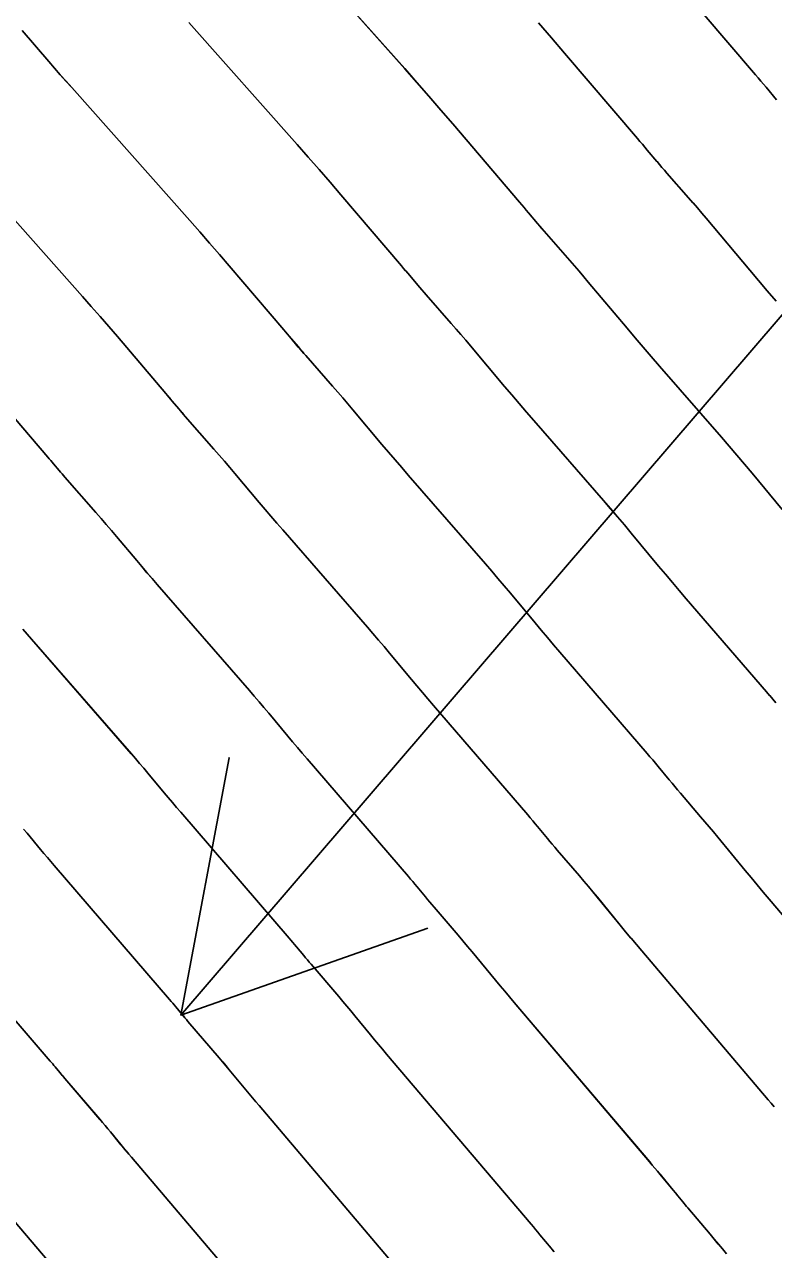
# Model space of a CAD drawing. Extents: x 954385 to 988206, y 1868364 to 1924553.
# Drawn here: x 955974.29 to 955991.44, y 1922879.46 to 1922907.52 of the extents above; entities that cross this region are included whole.
import ezdxf

# ---------------------------------------------------------------- set-up
doc = ezdxf.new("R2010")
doc.units = 0
for name, color, linetype in [('16', 7, 'Continuous'), ('26', 7, 'Continuous'), ('6', 7, 'Continuous'), ('7', 7, 'Continuous'), ('Default', 7, 'Continuous')]:
    doc.layers.add(name, color=color, linetype=linetype)

msp = doc.modelspace()

# ---------------------------------------------------------------- linework, layer by layer
at = {"layer": '16'}
for points in [[(955991.642, 1922896.416), (955990.951, 1922897.245), (955990.778, 1922897.452), (955990.603, 1922897.658), (955990.428, 1922897.863), (955990.251, 1922898.067), (955988.83, 1922899.699), (955988.644, 1922899.915), (955988.459, 1922900.13), (955988.274, 1922900.347), (955988.091, 1922900.564), (955987.201, 1922901.623), (955987.097, 1922901.747), (955986.991, 1922901.87), (955986.886, 1922901.993), (955986.779, 1922902.115), (955986.243, 1922902.727), (955986.191, 1922902.786), (955986.139, 1922902.846), (955986.087, 1922902.907), (955986.036, 1922902.967), (955985.831, 1922903.21), (955985.779, 1922903.27), (955985.728, 1922903.331), (955985.677, 1922903.391), (955985.625, 1922903.452), (955984.096, 1922905.247), (955983.824, 1922905.565), (955983.549, 1922905.883), (955983.273, 1922906.198), (955982.995, 1922906.513), (955980.725, 1922909.068)], [(955989.219, 1922908.496), (955991.028, 1922906.372), (955991.089, 1922906.301), (955991.149, 1922906.229), (955991.21, 1922906.158), (955991.271, 1922906.086), (955991.513, 1922905.799)], [(955991.496, 1922891.982), (955991.426, 1922892.066), (955991.355, 1922892.15), (955991.283, 1922892.233), (955989.444, 1922894.369), (955989.285, 1922894.555), (955989.126, 1922894.742), (955988.968, 1922894.929), (955988.811, 1922895.117), (955988.183, 1922895.87), (955988.026, 1922896.058), (955987.867, 1922896.245), (955987.708, 1922896.431), (955987.548, 1922896.617), (955985.954, 1922898.448), (955985.785, 1922898.643), (955985.617, 1922898.839), (955985.449, 1922899.036), (955985.282, 1922899.233), (955984.503, 1922900.161), (955984.394, 1922900.291), (955984.283, 1922900.42), (955984.173, 1922900.548), (955984.061, 1922900.676), (955983.485, 1922901.333), (955983.438, 1922901.387), (955983.39, 1922901.442), (955983.343, 1922901.496), (955983.297, 1922901.551), (955983.111, 1922901.772), (955983.064, 1922901.827), (955983.017, 1922901.882), (955982.971, 1922901.937), (955982.924, 1922901.992), (955981.535, 1922903.622), (955981.287, 1922903.912), (955981.038, 1922904.2), (955980.787, 1922904.487), (955980.535, 1922904.772), (955978.047, 1922907.573)], [(955986.06, 1922907.565), (955986.36, 1922907.219), (955986.658, 1922906.871), (955988.326, 1922904.912), (955988.383, 1922904.846), (955988.439, 1922904.78), (955988.495, 1922904.714), (955988.551, 1922904.648), (955988.774, 1922904.383), (955988.83, 1922904.317), (955988.887, 1922904.251), (955988.943, 1922904.186), (955989, 1922904.12), (955989.497, 1922903.554), (955989.598, 1922903.438), (955989.699, 1922903.321), (955989.8, 1922903.204), (955989.899, 1922903.086), (955990.899, 1922901.895), (955991.099, 1922901.658), (955991.301, 1922901.422), (955991.503, 1922901.186)], [(955994.037, 1922884.315), (955991.347, 1922887.482), (955991.208, 1922887.647), (955991.069, 1922887.812), (955990.931, 1922887.977), (955990.794, 1922888.143), (955990.165, 1922888.907), (955990.068, 1922889.024), (955989.971, 1922889.141), (955989.873, 1922889.257), (955989.774, 1922889.373), (955989.309, 1922889.916), (955989.245, 1922889.991), (955989.182, 1922890.066), (955989.118, 1922890.142), (955989.055, 1922890.218), (955988.803, 1922890.522), (955988.74, 1922890.598), (955988.677, 1922890.673), (955988.613, 1922890.748), (955988.549, 1922890.823), (955986.549, 1922893.146), (955986.406, 1922893.313), (955986.263, 1922893.481), (955986.121, 1922893.65), (955985.98, 1922893.819), (955985.416, 1922894.496), (955985.274, 1922894.665), (955985.132, 1922894.833), (955984.988, 1922895), (955984.844, 1922895.167), (955983.078, 1922897.196), (955982.926, 1922897.372), (955982.774, 1922897.548), (955982.624, 1922897.725), (955982.474, 1922897.902), (955981.805, 1922898.699), (955981.69, 1922898.834), (955981.575, 1922898.969), (955981.46, 1922899.103), (955981.343, 1922899.237), (955980.727, 1922899.939), (955980.685, 1922899.988), (955980.642, 1922900.037), (955980.6, 1922900.086), (955980.558, 1922900.135), (955980.391, 1922900.334), (955980.349, 1922900.383), (955980.307, 1922900.432), (955980.265, 1922900.482), (955980.223, 1922900.531), (955978.974, 1922901.998), (955978.751, 1922902.258), (955978.527, 1922902.517), (955978.301, 1922902.775), (955978.074, 1922903.032), (955975.368, 1922906.078), (955975.237, 1922906.226), (955975.106, 1922906.375), (955974.976, 1922906.525), (955974.846, 1922906.675), (955974.231, 1922907.388)], [(955991.458, 1922882.727), (955991.39, 1922882.808), (955991.322, 1922882.889), (955988.425, 1922886.3), (955988.301, 1922886.446), (955988.178, 1922886.592), (955988.056, 1922886.739), (955987.934, 1922886.887), (955987.407, 1922887.527), (955987.305, 1922887.649), (955987.203, 1922887.772), (955987.1, 1922887.893), (955986.997, 1922888.015), (955986.489, 1922888.608), (955986.433, 1922888.675), (955986.376, 1922888.742), (955986.32, 1922888.809), (955986.264, 1922888.876), (955986.04, 1922889.146), (955985.984, 1922889.213), (955985.928, 1922889.28), (955985.871, 1922889.347), (955985.814, 1922889.414), (955983.654, 1922891.923), (955983.527, 1922892.071), (955983.4, 1922892.22), (955983.274, 1922892.37), (955983.149, 1922892.52), (955982.648, 1922893.121), (955982.522, 1922893.271), (955982.396, 1922893.42), (955982.269, 1922893.569), (955982.141, 1922893.717), (955980.202, 1922895.944), (955980.067, 1922896.1), (955979.932, 1922896.257), (955979.798, 1922896.414), (955979.665, 1922896.572), (955979.107, 1922897.236), (955978.987, 1922897.378), (955978.867, 1922897.518), (955978.747, 1922897.658), (955978.625, 1922897.798), (955977.97, 1922898.545), (955977.932, 1922898.588), (955977.894, 1922898.632), (955977.857, 1922898.676), (955977.819, 1922898.72), (955977.671, 1922898.895), (955977.633, 1922898.939), (955977.596, 1922898.983), (955977.559, 1922899.027), (955977.522, 1922899.071), (955976.413, 1922900.373), (955976.215, 1922900.604), (955976.016, 1922900.835), (955975.815, 1922901.064), (955975.614, 1922901.292), (955972.69, 1922904.583)], [(955990.366, 1922879.356), (955990.273, 1922879.469), (955990.179, 1922879.582), (955990.085, 1922879.695), (955989.99, 1922879.807), (955989.48, 1922880.412), (955989.451, 1922880.446), (955989.423, 1922880.48), (955989.395, 1922880.514), (955989.367, 1922880.548), (955989.254, 1922880.684), (955989.198, 1922880.752), (955989.142, 1922880.82), (955988.844, 1922881.18), (955988.785, 1922881.251), (955988.726, 1922881.322), (955988.666, 1922881.392), (955988.607, 1922881.463), (955985.503, 1922885.117), (955985.395, 1922885.245), (955985.287, 1922885.373), (955985.18, 1922885.501), (955985.074, 1922885.63), (955984.649, 1922886.146), (955984.543, 1922886.275), (955984.436, 1922886.402), (955984.328, 1922886.53), (955984.22, 1922886.657), (955983.669, 1922887.3), (955983.62, 1922887.359), (955983.57, 1922887.417), (955983.521, 1922887.476), (955983.472, 1922887.534), (955983.277, 1922887.77), (955983.229, 1922887.829), (955983.179, 1922887.887), (955983.13, 1922887.946), (955983.08, 1922888.004), (955980.759, 1922890.7), (955980.648, 1922890.829), (955980.537, 1922890.959), (955980.427, 1922891.09), (955980.318, 1922891.221), (955979.88, 1922891.746), (955979.77, 1922891.877), (955979.66, 1922892.008), (955979.549, 1922892.137), (955979.437, 1922892.267), (955977.326, 1922894.692), (955977.208, 1922894.829), (955977.09, 1922894.965), (955976.973, 1922895.103), (955976.857, 1922895.241), (955976.393, 1922895.793), (955976.277, 1922895.931), (955976.16, 1922896.068), (955976.042, 1922896.204), (955975.923, 1922896.34), (955975.212, 1922897.151), (955975.179, 1922897.189), (955975.146, 1922897.227), (955975.113, 1922897.265), (955975.081, 1922897.304), (955974.951, 1922897.457), (955974.918, 1922897.496), (955974.886, 1922897.534), (955974.853, 1922897.573), (955974.82, 1922897.611), (955973.851, 1922898.749)], [(955986.421, 1922879.401), (955986.373, 1922879.459), (955986.349, 1922879.488), (955986.094, 1922879.795), (955986.044, 1922879.855), (955985.993, 1922879.916), (955985.942, 1922879.976), (955985.891, 1922880.037), (955982.58, 1922883.935), (955982.488, 1922884.044), (955982.396, 1922884.153), (955982.305, 1922884.263), (955982.214, 1922884.373), (955981.851, 1922884.814), (955981.76, 1922884.924), (955981.669, 1922885.033), (955981.577, 1922885.143), (955981.484, 1922885.251), (955980.85, 1922885.993), (955980.807, 1922886.042), (955980.765, 1922886.092), (955980.723, 1922886.142), (955980.681, 1922886.193), (955980.514, 1922886.394), (955980.473, 1922886.444), (955980.431, 1922886.494), (955980.388, 1922886.544), (955980.346, 1922886.594), (955977.864, 1922889.476), (955977.769, 1922889.587), (955977.674, 1922889.699), (955977.58, 1922889.81), (955977.486, 1922889.922), (955977.112, 1922890.371), (955977.018, 1922890.483), (955976.924, 1922890.595), (955976.829, 1922890.706), (955976.733, 1922890.816), (955974.449, 1922893.441), (955974.348, 1922893.557), (955974.248, 1922893.674)], [(955983.176, 1922878.611), (955979.658, 1922882.753), (955979.582, 1922882.843), (955979.506, 1922882.934), (955979.43, 1922883.025), (955979.354, 1922883.116), (955979.053, 1922883.482), (955978.977, 1922883.573), (955978.901, 1922883.664), (955978.825, 1922883.755), (955978.748, 1922883.845), (955978.03, 1922884.685), (955977.994, 1922884.726), (955977.959, 1922884.768), (955977.925, 1922884.809), (955977.89, 1922884.851), (955977.751, 1922885.018), (955977.717, 1922885.06), (955977.682, 1922885.101), (955977.647, 1922885.143), (955977.611, 1922885.184), (955974.969, 1922888.253), (955974.89, 1922888.345), (955974.812, 1922888.438), (955974.733, 1922888.531), (955974.655, 1922888.624), (955974.345, 1922888.997), (955974.267, 1922889.09)], [(955972.074, 1922887.03), (955974.877, 1922883.774), (955974.905, 1922883.741), (955974.933, 1922883.709), (955974.961, 1922883.675), (955974.988, 1922883.642), (955975.099, 1922883.509), (955975.126, 1922883.476), (955975.154, 1922883.443), (955975.182, 1922883.41), (955975.21, 1922883.377), (955976.012, 1922882.439), (955976.073, 1922882.367), (955976.134, 1922882.295), (955976.195, 1922882.223), (955976.255, 1922882.15), (955976.494, 1922881.859), (955976.554, 1922881.787), (955976.615, 1922881.714), (955976.675, 1922881.642), (955976.736, 1922881.57), (955980.461, 1922877.185)], [(955977.746, 1922875.758), (955973.814, 1922880.388)]]:
    msp.add_lwpolyline(points, dxfattribs=at)
at = {"layer": '26'}
msp.add_lwpolyline([(956007.131, 1922918.928), (955977.864, 1922884.829), (955978.972, 1922890.726), (955977.864, 1922884.829), (955983.525, 1922886.818)], dxfattribs=at)
at = {"layer": '6'}
for points in [[(955986.061, 1922907.565), (955986.36, 1922907.219), (955986.658, 1922906.871), (955988.327, 1922904.912), (955988.383, 1922904.846), (955988.439, 1922904.78), (955988.495, 1922904.714), (955988.551, 1922904.648), (955988.775, 1922904.383), (955988.831, 1922904.317), (955988.887, 1922904.252), (955988.944, 1922904.186), (955989.001, 1922904.121), (955989.497, 1922903.555), (955989.599, 1922903.438), (955989.7, 1922903.321), (955989.8, 1922903.204), (955989.899, 1922903.086), (955990.899, 1922901.896), (955991.099, 1922901.658), (955991.301, 1922901.422), (955991.503, 1922901.186)], [(955990.365, 1922879.355), (955990.272, 1922879.469), (955990.178, 1922879.582), (955990.084, 1922879.694), (955989.99, 1922879.807), (955989.479, 1922880.412), (955989.451, 1922880.446), (955989.422, 1922880.48), (955989.394, 1922880.514), (955989.366, 1922880.548), (955989.254, 1922880.684), (955989.197, 1922880.752), (955989.141, 1922880.82), (955988.843, 1922881.179), (955988.784, 1922881.25), (955988.725, 1922881.321), (955988.665, 1922881.392), (955988.606, 1922881.463), (955985.503, 1922885.117), (955985.395, 1922885.245), (955985.288, 1922885.373), (955985.181, 1922885.501), (955985.075, 1922885.63), (955984.65, 1922886.146), (955984.543, 1922886.275), (955984.437, 1922886.403), (955984.329, 1922886.53), (955984.221, 1922886.657), (955983.669, 1922887.301), (955983.62, 1922887.359), (955983.57, 1922887.417), (955983.521, 1922887.476), (955983.472, 1922887.535), (955983.277, 1922887.77), (955983.228, 1922887.829), (955983.179, 1922887.887), (955983.129, 1922887.946), (955983.079, 1922888.004), (955980.759, 1922890.7), (955980.648, 1922890.829), (955980.537, 1922890.96), (955980.427, 1922891.09), (955980.318, 1922891.221), (955979.88, 1922891.747), (955979.771, 1922891.878), (955979.66, 1922892.008), (955979.549, 1922892.138), (955979.437, 1922892.267), (955977.326, 1922894.693), (955977.208, 1922894.829), (955977.09, 1922894.966), (955976.973, 1922895.103), (955976.857, 1922895.241), (955976.393, 1922895.793), (955976.277, 1922895.931), (955976.16, 1922896.068), (955976.042, 1922896.205), (955975.924, 1922896.34), (955975.213, 1922897.151), (955975.179, 1922897.189), (955975.147, 1922897.227), (955975.114, 1922897.266), (955975.081, 1922897.304), (955974.951, 1922897.458), (955974.919, 1922897.496), (955974.886, 1922897.534), (955974.854, 1922897.573), (955974.821, 1922897.611), (955973.852, 1922898.749)]]:
    msp.add_lwpolyline(points, dxfattribs=at)
at = {"layer": '7'}
for points in [[(955980.726, 1922909.068), (955982.996, 1922906.512), (955983.273, 1922906.198), (955983.549, 1922905.882), (955983.824, 1922905.565), (955984.097, 1922905.247), (955985.625, 1922903.452), (955985.677, 1922903.392), (955985.728, 1922903.331), (955985.78, 1922903.271), (955985.831, 1922903.21), (955986.036, 1922902.967), (955986.087, 1922902.907), (955986.139, 1922902.847), (955986.191, 1922902.787), (955986.243, 1922902.727), (955986.779, 1922902.115), (955986.886, 1922901.993), (955986.992, 1922901.871), (955987.097, 1922901.747), (955987.201, 1922901.624), (955988.091, 1922900.565), (955988.274, 1922900.347), (955988.459, 1922900.13), (955988.644, 1922899.915), (955988.83, 1922899.7), (955990.251, 1922898.067), (955990.428, 1922897.863), (955990.603, 1922897.658), (955990.778, 1922897.452), (955990.951, 1922897.245), (955991.642, 1922896.416)], [(955991.514, 1922905.799), (955991.271, 1922906.086), (955991.21, 1922906.158), (955991.149, 1922906.229), (955991.089, 1922906.301), (955991.028, 1922906.373), (955989.219, 1922908.496)], [(955991.496, 1922891.982), (955991.425, 1922892.066), (955991.354, 1922892.15), (955991.283, 1922892.233), (955989.444, 1922894.369), (955989.285, 1922894.555), (955989.126, 1922894.742), (955988.968, 1922894.929), (955988.811, 1922895.117), (955988.183, 1922895.871), (955988.026, 1922896.059), (955987.868, 1922896.246), (955987.708, 1922896.432), (955987.548, 1922896.617), (955985.954, 1922898.448), (955985.785, 1922898.643), (955985.617, 1922898.839), (955985.449, 1922899.036), (955985.282, 1922899.234), (955984.503, 1922900.161), (955984.394, 1922900.291), (955984.284, 1922900.42), (955984.173, 1922900.548), (955984.061, 1922900.676), (955983.486, 1922901.333), (955983.438, 1922901.387), (955983.391, 1922901.442), (955983.344, 1922901.497), (955983.297, 1922901.552), (955983.111, 1922901.772), (955983.064, 1922901.827), (955983.018, 1922901.882), (955982.971, 1922901.937), (955982.924, 1922901.992), (955981.535, 1922903.622), (955981.288, 1922903.912), (955981.038, 1922904.2), (955980.787, 1922904.487), (955980.535, 1922904.772), (955978.047, 1922907.573)], [(955974.232, 1922907.388), (955974.847, 1922906.675), (955974.976, 1922906.525), (955975.107, 1922906.375), (955975.238, 1922906.226), (955975.369, 1922906.078), (955978.075, 1922903.032), (955978.302, 1922902.775), (955978.527, 1922902.517), (955978.751, 1922902.258), (955978.974, 1922901.998), (955980.223, 1922900.532), (955980.265, 1922900.482), (955980.307, 1922900.433), (955980.349, 1922900.383), (955980.391, 1922900.334), (955980.559, 1922900.136), (955980.601, 1922900.086), (955980.643, 1922900.037), (955980.685, 1922899.988), (955980.728, 1922899.939), (955981.343, 1922899.237), (955981.46, 1922899.103), (955981.576, 1922898.969), (955981.691, 1922898.834), (955981.805, 1922898.699), (955982.474, 1922897.903), (955982.624, 1922897.725), (955982.774, 1922897.548), (955982.926, 1922897.372), (955983.078, 1922897.196), (955984.844, 1922895.167), (955984.988, 1922895), (955985.132, 1922894.833), (955985.274, 1922894.665), (955985.416, 1922894.496), (955985.98, 1922893.819), (955986.121, 1922893.65), (955986.263, 1922893.481), (955986.406, 1922893.313), (955986.549, 1922893.146), (955988.548, 1922890.823), (955988.612, 1922890.748), (955988.676, 1922890.673), (955988.74, 1922890.598), (955988.803, 1922890.522), (955989.055, 1922890.218), (955989.118, 1922890.142), (955989.181, 1922890.066), (955989.245, 1922889.991), (955989.309, 1922889.916), (955989.774, 1922889.373), (955989.873, 1922889.257), (955989.971, 1922889.141), (955990.069, 1922889.024), (955990.166, 1922888.907), (955990.794, 1922888.144), (955990.932, 1922887.977), (955991.07, 1922887.812), (955991.208, 1922887.647), (955991.347, 1922887.482), (955994.036, 1922884.315)], [(955991.457, 1922882.727), (955991.389, 1922882.808), (955991.321, 1922882.889), (955988.425, 1922886.3), (955988.302, 1922886.446), (955988.179, 1922886.592), (955988.056, 1922886.739), (955987.934, 1922886.887), (955987.408, 1922887.527), (955987.306, 1922887.65), (955987.204, 1922887.772), (955987.101, 1922887.894), (955986.998, 1922888.015), (955986.489, 1922888.608), (955986.432, 1922888.675), (955986.376, 1922888.742), (955986.319, 1922888.809), (955986.263, 1922888.876), (955986.04, 1922889.146), (955985.984, 1922889.213), (955985.927, 1922889.28), (955985.871, 1922889.347), (955985.814, 1922889.414), (955983.654, 1922891.923), (955983.527, 1922892.071), (955983.4, 1922892.22), (955983.274, 1922892.37), (955983.149, 1922892.52), (955982.648, 1922893.121), (955982.522, 1922893.271), (955982.396, 1922893.421), (955982.269, 1922893.569), (955982.141, 1922893.717), (955980.202, 1922895.944), (955980.067, 1922896.1), (955979.932, 1922896.257), (955979.799, 1922896.414), (955979.665, 1922896.572), (955979.107, 1922897.237), (955978.988, 1922897.378), (955978.868, 1922897.519), (955978.747, 1922897.659), (955978.625, 1922897.798), (955977.97, 1922898.545), (955977.932, 1922898.589), (955977.895, 1922898.632), (955977.857, 1922898.676), (955977.82, 1922898.72), (955977.671, 1922898.896), (955977.634, 1922898.94), (955977.597, 1922898.984), (955977.559, 1922899.027), (955977.522, 1922899.071), (955976.413, 1922900.373), (955976.215, 1922900.604), (955976.016, 1922900.834), (955975.816, 1922901.063), (955975.614, 1922901.291), (955972.691, 1922904.583)], [(955974.248, 1922893.674), (955974.349, 1922893.557), (955974.45, 1922893.441), (955976.734, 1922890.817), (955976.829, 1922890.706), (955976.924, 1922890.595), (955977.019, 1922890.484), (955977.113, 1922890.372), (955977.487, 1922889.923), (955977.58, 1922889.811), (955977.675, 1922889.699), (955977.769, 1922889.588), (955977.864, 1922889.477), (955980.345, 1922886.594), (955980.388, 1922886.544), (955980.43, 1922886.494), (955980.472, 1922886.444), (955980.514, 1922886.394), (955980.681, 1922886.193), (955980.723, 1922886.143), (955980.765, 1922886.093), (955980.807, 1922886.043), (955980.849, 1922885.993), (955981.485, 1922885.252), (955981.577, 1922885.143), (955981.669, 1922885.034), (955981.761, 1922884.924), (955981.852, 1922884.814), (955982.215, 1922884.373), (955982.306, 1922884.263), (955982.397, 1922884.154), (955982.489, 1922884.044), (955982.581, 1922883.935), (955985.891, 1922880.036), (955985.942, 1922879.976), (955985.992, 1922879.916), (955986.043, 1922879.855), (955986.094, 1922879.794), (955986.348, 1922879.488), (955986.396, 1922879.429)], [(955983.175, 1922878.61), (955979.659, 1922882.753), (955979.583, 1922882.843), (955979.506, 1922882.934), (955979.431, 1922883.025), (955979.355, 1922883.117), (955979.054, 1922883.483), (955978.978, 1922883.574), (955978.902, 1922883.665), (955978.826, 1922883.755), (955978.749, 1922883.846), (955978.029, 1922884.685), (955977.994, 1922884.726), (955977.959, 1922884.768), (955977.924, 1922884.809), (955977.889, 1922884.851), (955977.751, 1922885.018), (955977.716, 1922885.06), (955977.681, 1922885.102), (955977.646, 1922885.143), (955977.611, 1922885.184), (955974.969, 1922888.253), (955974.89, 1922888.346), (955974.812, 1922888.438), (955974.733, 1922888.531), (955974.656, 1922888.624), (955974.345, 1922888.997), (955974.267, 1922889.09)], [(955980.46, 1922877.184), (955976.737, 1922881.571), (955976.676, 1922881.642), (955976.616, 1922881.715), (955976.555, 1922881.787), (955976.495, 1922881.86), (955976.256, 1922882.151), (955976.196, 1922882.224), (955976.135, 1922882.296), (955976.074, 1922882.368), (955976.013, 1922882.44), (955975.209, 1922883.377), (955975.181, 1922883.41), (955975.153, 1922883.443), (955975.126, 1922883.476), (955975.098, 1922883.509), (955974.988, 1922883.642), (955974.96, 1922883.676), (955974.932, 1922883.709), (955974.904, 1922883.742), (955974.876, 1922883.774), (955972.074, 1922887.03)], [(955977.745, 1922875.758), (955973.815, 1922880.388)]]:
    msp.add_lwpolyline(points, dxfattribs=at)
at = {"layer": 'Default'}
msp.add_arc((955068.332, 1922107.114), 1145.916, 31.460692, 46.414195, dxfattribs=at)

doc.saveas('drawing.dxf')
